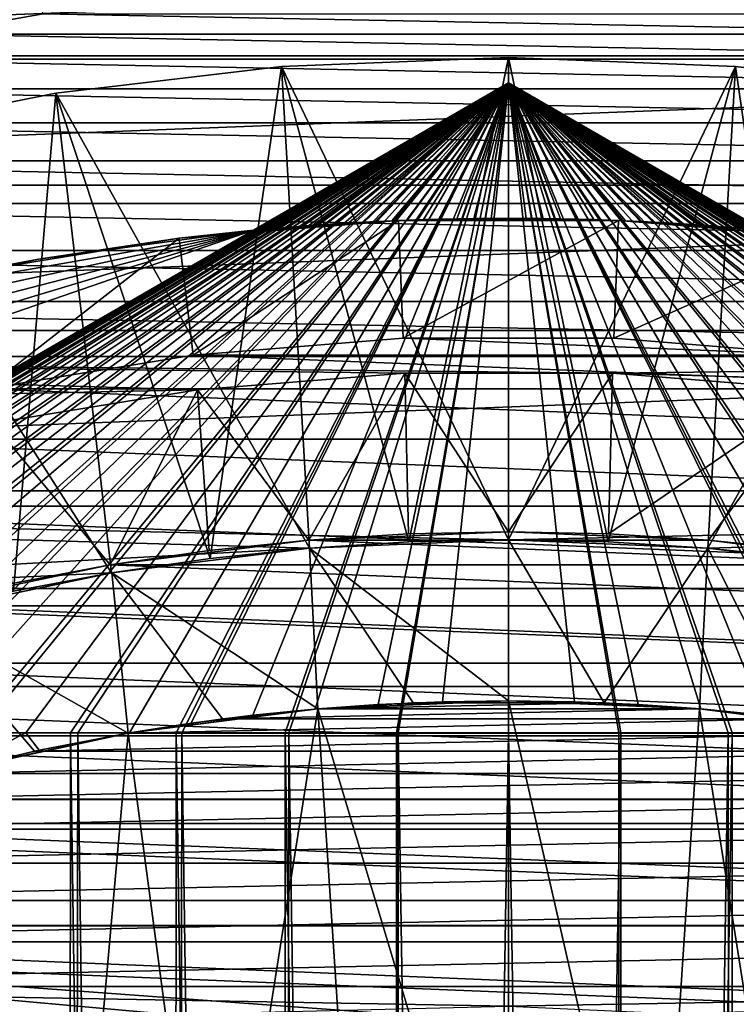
# Model space of a CAD drawing. Header units: metres. Extents: x -30 to 30, y -76 to 64.
# Tile 319 of 541: x -1.52 to 0.71, y 6.06 to 9.12. Entities that reach past the tile are written whole.
import ezdxf

# ---------------------------------------------------------------- set-up
doc = ezdxf.new("R2010")
doc.units = ezdxf.units.M
doc.layers.add('solid_508511', color=7, linetype='CONTINUOUS')

msp = doc.modelspace()

# ---------------------------------------------------------------- linework, layer by layer
at = {"layer": 'solid_508511'}
for points in [[(-1.951353, 10.062541, -37), (-1.447039, 9.136116, -38), (-1.804432, 9.072293, -38)], [(-4.896703, 9.004712, 20), (4.896703, 9.004712, 20), (4.192902, 9.353186, 20)], [(-4.896703, 9.004712, 20), (4.192902, 9.353186, 20), (-4.192902, 9.353186, 20)], [(-1.804432, 9.072293, -38), (-1.447039, 9.136116, -38), (1.804432, 9.072293, -38)], [(-1.447039, 9.136116, -38), (1.447039, 9.136116, -38), (1.804432, 9.072293, -38)], [(-2.159408, 8.99441, -38), (-1.804432, 9.072293, -38), (2.159408, 8.99441, -38)], [(-1.804432, 9.072293, -38), (1.804432, 9.072293, -38), (2.159408, 8.99441, -38)], [(-5.571517, 8.603524, 20), (5.571517, 8.603524, 20), (4.896703, 9.004712, 20)], [(-5.571517, 8.603524, 20), (4.896703, 9.004712, 20), (-4.896703, 9.004712, 20)], [(-2.510915, 8.902683, -38), (-2.159408, 8.99441, -38), (2.510915, 8.902683, -38)], [(-2.159408, 8.99441, -38), (2.159408, 8.99441, -38), (2.510915, 8.902683, -38)], [(-0.706123, 8.972257, 30.133974), (-0.706123, 8.972257, 22.866026), (-1.407862, 8.889203, 22.866026)], [(-0.927562, 7.442421, 22), (-1.407862, 8.889203, 22.866026), (-0.706123, 8.972257, 22.866026)], [(-1.407862, 8.889203, 30.133974), (-0.706123, 8.972257, 30.133974), (-1.407862, 8.889203, 22.866026)], [(-0.619365, 7.474382, 31), (-0.706123, 8.972257, 30.133974), (-1.407862, 8.889203, 30.133974)], [(-0.619365, 7.474382, 22), (-0.927562, 7.442421, 22), (-0.706123, 8.972257, 22.866026)], [(0, 9, 30.133974), (0, 9, 22.866026), (-0.706123, 8.972257, 22.866026)], [(-0.310055, 7.493588, 22), (-0.706123, 8.972257, 22.866026), (0, 9, 22.866026)], [(-0.706123, 8.972257, 30.133974), (0, 9, 30.133974), (-0.706123, 8.972257, 22.866026)], [(0, 7.5, 31), (0, 9, 30.133974), (-0.706123, 8.972257, 30.133974)], [(-0.310055, 7.493588, 22), (-0.619365, 7.474382, 22), (-0.706123, 8.972257, 22.866026)], [(-0.310055, 7.493588, 31), (-0.706123, 8.972257, 30.133974), (-0.619365, 7.474382, 31)], [(0, 7.5, 31), (-0.706123, 8.972257, 30.133974), (-0.310055, 7.493588, 31)], [(0, 7.5, 22), (-0.310055, 7.493588, 22), (0, 9, 22.866026)], [(0.706123, 8.972257, 30.133974), (0.706123, 8.972257, 22.866026), (0, 9, 22.866026)], [(0, 7.5, 22), (0, 9, 22.866026), (0.706123, 8.972257, 22.866026)], [(0, 9, 30.133974), (0.706123, 8.972257, 30.133974), (0, 9, 22.866026)], [(0.310055, 7.493588, 31), (0.706123, 8.972257, 30.133974), (0, 9, 30.133974)], [(0.310055, 7.493588, 31), (0, 9, 30.133974), (0, 7.5, 31)], [(0.310055, 7.493588, 22), (0, 7.5, 22), (0.706123, 8.972257, 22.866026)], [(0.619365, 7.474382, 22), (0.310055, 7.493588, 22), (0.706123, 8.972257, 22.866026)], [(0.619365, 7.474382, 31), (0.706123, 8.972257, 30.133974), (0.310055, 7.493588, 31)], [(0.619365, 7.474382, 22), (0.706123, 8.972257, 22.866026), (1.407862, 8.889203, 22.866026)], [(0.927562, 7.442421, 31), (0.706123, 8.972257, 30.133974), (0.619365, 7.474382, 31)], [(1.407862, 8.889203, 30.133974), (1.407862, 8.889203, 22.866026), (0.706123, 8.972257, 22.866026)], [(0.706123, 8.972257, 30.133974), (1.407862, 8.889203, 30.133974), (0.706123, 8.972257, 22.866026)], [(0.927562, 7.442421, 31), (1.407862, 8.889203, 30.133974), (0.706123, 8.972257, 30.133974)], [(-3.498614, 6.9, -7.098502), (0, 8.920726, -7), (-3.490954, 6.9, -6.748526)], [(-3.471377, 6.9, -7.446702), (0, 8.920726, -7), (-3.498614, 6.9, -7.098502)], [(-3.490954, 6.9, -6.748526), (0, 8.920726, -7), (-3.448484, 6.9, -6.401702)], [(0, 8.920726, 7), (-0.792916, 8.462936, 7), (-3.483162, 6.9, 6.657102)], [(0, 8.920726, 7), (-3.483162, 6.9, 6.657102), (-3.432704, 6.9, 6.316959)], [(-3.409498, 6.9, -7.790774), (0, 8.920726, -7), (-3.471377, 6.9, -7.446702)], [(-3.448484, 6.9, -6.401702), (0, 8.920726, -7), (-3.371644, 6.9, -6.060842)], [(0, 8.920726, 7), (-3.432704, 6.9, 6.316959), (-3.349354, 6.9, 5.98421)], [(-3.313473, 6.9, -8.127339), (0, 8.920726, -7), (-3.409498, 6.9, -7.790774)], [(-3.371644, 6.9, -6.060842), (0, 8.920726, -7), (-3.260965, 6.9, -5.728739)], [(0, 8.920726, 7), (-3.349354, 6.9, 5.98421), (-3.233583, 6.9, 5.660619)], [(-3.184681, 6.9, -8.451828), (0, 8.920726, -7), (-3.313473, 6.9, -8.127339)], [(-3.260965, 6.9, -5.728739), (0, 8.920726, -7), (-3.118029, 6.9, -5.410063)], [(0, 8.920726, 7), (-3.233583, 6.9, 5.660619), (-3.086663, 6.9, 5.349997)], [(-3.023846, 6.9, -8.762486), (0, 8.920726, -7), (-3.184681, 6.9, -8.451828)], [(-3.118029, 6.9, -5.410063), (0, 8.920726, -7), (-2.943864, 6.9, -5.106944)], [(0, 8.920726, 7), (-3.086663, 6.9, 5.349997), (-2.910269, 6.9, 5.055692)], [(-2.832775, 6.9, -9.055574), (0, 8.920726, -7), (-3.023846, 6.9, -8.762486)], [(-2.943864, 6.9, -5.106944), (0, 8.920726, -7), (-2.740079, 6.9, -4.822394)], [(0, 8.920726, 7), (-2.910269, 6.9, 5.055692), (-2.70545, 6.9, 4.779518)], [(-2.61394, 6.9, -9.327514), (0, 8.920726, -7), (-2.832775, 6.9, -9.055574)], [(-2.740079, 6.9, -4.822394), (0, 8.920726, -7), (-2.50951, 6.9, -4.560254)], [(0, 8.920726, 7), (-2.70545, 6.9, 4.779518), (-2.474874, 6.9, 4.525126)], [(-2.368405, 6.9, -9.576947), (0, 8.920726, -7), (-2.61394, 6.9, -9.327514)], [(-2.50951, 6.9, -4.560254), (0, 8.920726, -7), (-2.253428, 6.9, -4.321929)], [(0, 8.920726, 7), (-2.474874, 6.9, 4.525126), (-2.220482, 6.9, 4.29455)], [(-2.099453, 6.9, -9.80041), (0, 8.920726, -7), (-2.368405, 6.9, -9.576947)], [(-2.253428, 6.9, -4.321929), (0, 8.920726, -7), (-1.974796, 6.9, -4.110332)], [(0, 8.920726, 7), (-2.220482, 6.9, 4.29455), (-1.944308, 6.9, 4.089731)], [(-1.810001, 6.9, -9.995646), (0, 8.920726, -7), (-2.099453, 6.9, -9.80041)], [(-1.974796, 6.9, -4.110332), (0, 8.920726, -7), (-1.677147, 6.9, -3.928001)], [(0, 8.920726, 7), (-1.944308, 6.9, 4.089731), (-1.650003, 6.9, 3.913337)], [(-1.501667, 6.9, -10.161487), (0, 8.920726, -7), (-1.810001, 6.9, -9.995646)], [(-1.677147, 6.9, -3.928001), (0, 8.920726, -7), (-1.36194, 6.9, -3.775854)], [(0, 8.920726, 7), (-1.650003, 6.9, 3.913337), (-1.339381, 6.9, 3.766417)], [(-1.178983, 6.9, -10.295451), (0, 8.920726, -7), (-1.501667, 6.9, -10.161487)], [(-1.36194, 6.9, -3.775854), (0, 8.920726, -7), (-1.033431, 6.9, -3.656047)], [(0, 8.920726, 7), (-1.339381, 6.9, 3.766417), (-1.01579, 6.9, 3.650646)], [(-0.987042, 6.930061, -10.303629), (0, 8.920726, -7), (-1.178983, 6.9, -10.295451)], [(-1.033431, 6.9, -3.656047), (0, 8.920726, -7), (-0.69513, 6.9, -3.569724)], [(0, 8.920726, 7), (-1.01579, 6.9, 3.650646), (-0.683041, 6.9, 3.567296)], [(-0.987042, 6.930061, -10.303629), (-0.794946, 6.954715, -10.311143), (0, 8.920726, -7)], [(-0.794946, 6.954715, -10.311143), (-0.601514, 6.974108, -10.317552), (0, 8.920726, -7)], [(0, 8.920726, 7), (-0.791397, 8.463078, 7.044991), (-0.792916, 8.462936, 7)], [(0, 8.920726, 7), (-0.786803, 8.463507, 7.089911), (-0.791397, 8.463078, 7.044991)], [(0, 8.920726, 7), (-0.779134, 8.464216, 7.134737), (-0.786803, 8.463507, 7.089911)], [(0, 8.920726, 7), (-0.768424, 8.465195, 7.179036), (-0.779134, 8.464216, 7.134737)], [(0, 8.920726, 7), (-0.754657, 8.466434, 7.222788), (-0.768424, 8.465195, 7.179036)], [(0, 8.920726, 7), (-0.73782, 8.467917, 7.265955), (-0.754657, 8.466434, 7.222788)], [(0, 8.920726, 7), (-0.717934, 8.469626, 7.308283), (-0.73782, 8.467917, 7.265955)], [(0, 8.920726, 7), (-0.69502, 8.471538, 7.349654), (-0.717934, 8.469626, 7.308283)], [(-0.69513, 6.9, -3.569724), (0, 8.920726, -7), (-0.348953, 6.9, -3.517439)], [(0, 8.920726, 7), (-0.669134, 8.473621, 7.389836), (-0.69502, 8.471538, 7.349654)], [(0, 8.920726, 7), (-0.683041, 6.9, 3.567296), (-0.342898, 6.9, 3.516838)], [(0, 8.920726, 7), (-0.640278, 8.475851, 7.428691), (-0.669134, 8.473621, 7.389836)], [(0, 8.920726, 7), (-0.608473, 8.478193, 7.466122), (-0.640278, 8.475851, 7.428691)], [(0, 8.920726, 7), (-0.573911, 8.480603, 7.501748), (-0.608473, 8.478193, 7.466122)], [(-0.601514, 6.974108, -10.317552), (-0.405534, 6.988243, -10.322499), (0, 8.920726, -7)], [(0, 8.920726, 7), (-0.536648, 8.483043, 7.535447), (-0.573911, 8.480603, 7.501748)], [(0, 8.920726, 7), (-0.496727, 8.485474, 7.567095), (-0.536648, 8.483043, 7.535447)], [(0, 8.920726, 7), (-0.454455, 8.487843, 7.596347), (-0.496727, 8.485474, 7.567095)], [(0, 8.920726, 7), (-0.409935, 8.490109, 7.623094), (-0.454455, 8.487843, 7.596347)], [(0, 8.920726, 7), (-0.363313, 8.492232, 7.647164), (-0.409935, 8.490109, 7.623094)], [(-0.405534, 6.988243, -10.322499), (-0.205557, 6.996981, -10.325679), (0, 8.920726, -7)], [(0, 8.920726, 7), (-0.314918, 8.494164, 7.668346), (-0.363313, 8.492232, 7.647164)], [(-0.348953, 6.9, -3.517439), (0, 8.920726, -7), (0, 6.9, -3.5)], [(0, 8.920726, 7), (-0.342898, 6.9, 3.516838), (0, 6.9, 3.5)], [(0, 8.920726, 7), (-0.264911, 8.495871, 7.686534), (-0.314918, 8.494164, 7.668346)], [(0, 8.920726, 7), (-0.213564, 8.497316, 7.701577), (-0.264911, 8.495871, 7.686534)], [(0, 8.920726, 7), (-0.161132, 8.498472, 7.713392), (-0.213564, 8.497316, 7.701577)], [(-0.205557, 6.996981, -10.325679), (0, 7, -10.326795), (0, 8.920726, -7)], [(0, 8.920726, 7), (-0.10786, 8.499315, 7.72189), (-0.161132, 8.498472, 7.713392)], [(0, 8.920726, 7), (-0.054141, 8.499827, 7.727), (-0.10786, 8.499315, 7.72189)], [(0, 8.920726, 7), (0, 8.5, 7.728719), (-0.054141, 8.499827, 7.727)], [(0, 8.920726, 7), (0.792916, 8.462936, 7), (0.791396, 8.463078, 7.044988)], [(0, 8.920726, 7), (0.791396, 8.463078, 7.044988), (0.78681, 8.463506, 7.089866)], [(0, 8.920726, 7), (0.78681, 8.463506, 7.089866), (0.77916, 8.464213, 7.134614)], [(0, 8.920726, 7), (0.77916, 8.464213, 7.134614), (0.768473, 8.465191, 7.178861)], [(0, 8.920726, 7), (0.768473, 8.465191, 7.178861), (0.754728, 8.466427, 7.222584)], [(0, 8.920726, 7), (0.754728, 8.466427, 7.222584), (0.737901, 8.46791, 7.265764)], [(0, 8.920726, 7), (0.737901, 8.46791, 7.265764), (0.718052, 8.469616, 7.308057)], [(0, 8.920726, 7), (0.718052, 8.469616, 7.308057), (0.695184, 8.471524, 7.349379)], [(0, 8.920726, 7), (0.695184, 8.471524, 7.349379), (0.669271, 8.473611, 7.389631)], [(0, 8.920726, 7), (0.669271, 8.473611, 7.389631), (0.640419, 8.47584, 7.428519)], [(0, 8.920726, 7), (0.640419, 8.47584, 7.428519), (0.60867, 8.478179, 7.465907)], [(0, 8.920726, 7), (0.60867, 8.478179, 7.465907), (0.574082, 8.480592, 7.501577)], [(0, 8.920726, 7), (0.574082, 8.480592, 7.501577), (0.536789, 8.483033, 7.535328)], [(0, 8.920726, 7), (0.536789, 8.483033, 7.535328), (0.496913, 8.485463, 7.56696)], [(0, 8.920726, 7), (0.496913, 8.485463, 7.56696), (0.454628, 8.487833, 7.596232)], [(0, 8.920726, 7), (0.454628, 8.487833, 7.596232), (0.410058, 8.490103, 7.623025)], [(0, 8.920726, 7), (0.410058, 8.490103, 7.623025), (0.363447, 8.492227, 7.647101)], [(0, 8.920726, 7), (0.363447, 8.492227, 7.647101), (0.315052, 8.49416, 7.668292)], [(0, 8.920726, 7), (0.315052, 8.49416, 7.668292), (0.265013, 8.495868, 7.686501)], [(0, 8.920726, 7), (0.265013, 8.495868, 7.686501), (0.213645, 8.497314, 7.701556)], [(0, 8.920726, 7), (0.213645, 8.497314, 7.701556), (0.161194, 8.498471, 7.71338)], [(0, 8.920726, 7), (0.161194, 8.498471, 7.71338), (0.107906, 8.499315, 7.721884)], [(0, 8.920726, 7), (0.107906, 8.499315, 7.721884), (0.054166, 8.499827, 7.726998)], [(0, 8.920726, 7), (0.054166, 8.499827, 7.726998), (0, 8.5, 7.728719)], [(0.342898, 6.9, 3.516838), (0, 8.920726, 7), (0, 6.9, 3.5)], [(0.683041, 6.9, 3.567296), (0, 8.920726, 7), (0.342898, 6.9, 3.516838)], [(1.01579, 6.9, 3.650646), (0, 8.920726, 7), (0.683041, 6.9, 3.567296)], [(1.339381, 6.9, 3.766417), (0, 8.920726, 7), (1.01579, 6.9, 3.650646)], [(1.650003, 6.9, 3.913337), (0, 8.920726, 7), (1.339381, 6.9, 3.766417)], [(1.944308, 6.9, 4.089731), (0, 8.920726, 7), (1.650003, 6.9, 3.913337)], [(2.220482, 6.9, 4.29455), (0, 8.920726, 7), (1.944308, 6.9, 4.089731)], [(2.474874, 6.9, 4.525126), (0, 8.920726, 7), (2.220482, 6.9, 4.29455)], [(2.70545, 6.9, 4.779518), (0, 8.920726, 7), (2.474874, 6.9, 4.525126)], [(2.910269, 6.9, 5.055692), (0, 8.920726, 7), (2.70545, 6.9, 4.779518)], [(3.086663, 6.9, 5.349997), (0, 8.920726, 7), (2.910269, 6.9, 5.055692)], [(3.233583, 6.9, 5.660619), (0, 8.920726, 7), (3.086663, 6.9, 5.349997)], [(3.349354, 6.9, 5.98421), (0, 8.920726, 7), (3.233583, 6.9, 5.660619)], [(3.432704, 6.9, 6.316959), (0, 8.920726, 7), (3.349354, 6.9, 5.98421)], [(3.483162, 6.9, 6.657102), (0, 8.920726, 7), (3.432704, 6.9, 6.316959)], [(0, 8.920726, -7), (1.178983, 6.9, -10.295451), (1.501667, 6.9, -10.161487)], [(0, 8.920726, -7), (0.98609, 6.930197, -10.303668), (1.178983, 6.9, -10.295451)], [(0, 8.920726, -7), (1.501667, 6.9, -10.161487), (1.810001, 6.9, -9.995646)], [(0, 8.920726, -7), (1.810001, 6.9, -9.995646), (2.099453, 6.9, -9.80041)], [(0, 8.920726, -7), (2.099453, 6.9, -9.80041), (2.368405, 6.9, -9.576947)], [(0, 8.920726, -7), (2.368405, 6.9, -9.576947), (2.61394, 6.9, -9.327514)], [(0, 8.920726, -7), (2.61394, 6.9, -9.327514), (2.832775, 6.9, -9.055574)], [(0, 8.920726, -7), (2.832775, 6.9, -9.055574), (3.023846, 6.9, -8.762486)], [(0, 8.920726, -7), (3.023846, 6.9, -8.762486), (3.184681, 6.9, -8.451828)], [(0, 8.920726, -7), (3.184681, 6.9, -8.451828), (3.313473, 6.9, -8.127339)], [(0, 8.920726, -7), (3.313473, 6.9, -8.127339), (3.409498, 6.9, -7.790774)], [(0, 8.920726, -7), (3.409498, 6.9, -7.790774), (3.471377, 6.9, -7.446702)], [(0, 8.920726, -7), (3.471377, 6.9, -7.446702), (3.498614, 6.9, -7.098502)], [(0, 8.920726, -7), (3.498614, 6.9, -7.098502), (3.490954, 6.9, -6.748526)], [(0, 8.920726, -7), (3.490954, 6.9, -6.748526), (3.448484, 6.9, -6.401702)], [(0, 8.920726, -7), (3.448484, 6.9, -6.401702), (3.371644, 6.9, -6.060842)], [(0, 8.920726, -7), (3.371644, 6.9, -6.060842), (3.260965, 6.9, -5.728739)], [(0, 8.920726, -7), (3.260965, 6.9, -5.728739), (3.118029, 6.9, -5.410063)], [(0, 8.920726, -7), (3.118029, 6.9, -5.410063), (2.943864, 6.9, -5.106944)], [(0, 8.920726, -7), (2.943864, 6.9, -5.106944), (2.740079, 6.9, -4.822394)], [(0, 8.920726, -7), (2.740079, 6.9, -4.822394), (2.50951, 6.9, -4.560254)], [(0, 8.920726, -7), (2.50951, 6.9, -4.560254), (2.253428, 6.9, -4.321929)], [(0, 8.920726, -7), (2.253428, 6.9, -4.321929), (1.974796, 6.9, -4.110332)], [(0, 8.920726, -7), (1.974796, 6.9, -4.110332), (1.677147, 6.9, -3.928001)], [(0, 8.920726, -7), (1.677147, 6.9, -3.928001), (1.36194, 6.9, -3.775854)], [(0, 8.920726, -7), (1.36194, 6.9, -3.775854), (1.033431, 6.9, -3.656047)], [(0, 8.920726, -7), (1.033431, 6.9, -3.656047), (0.69513, 6.9, -3.569724)], [(0, 8.920726, -7), (0.69513, 6.9, -3.569724), (0.348953, 6.9, -3.517439)], [(0, 8.920726, -7), (0.348953, 6.9, -3.517439), (0, 6.9, -3.5)], [(0, 8.920726, -7), (0.792246, 6.955023, -10.311241), (0.98609, 6.930197, -10.303668)], [(0, 8.920726, -7), (0.597924, 6.974417, -10.317657), (0.792246, 6.955023, -10.311241)], [(0, 8.920726, -7), (0.402866, 6.988398, -10.322555), (0.597924, 6.974417, -10.317657)], [(0, 8.920726, -7), (0.2046, 6.997009, -10.325689), (0.402866, 6.988398, -10.322555)], [(0, 8.920726, -7), (0, 7, -10.326795), (0.2046, 6.997009, -10.325689)], [(0.792916, 8.462936, 7), (0, 8.920726, 7), (3.483162, 6.9, 6.657102)], [(-2.858431, 8.797266, -38), (-2.510915, 8.902683, -38), (2.858431, 8.797266, -38)], [(-2.510915, 8.902683, -38), (2.510915, 8.902683, -38), (2.858431, 8.797266, -38)], [(-1.407862, 8.889203, 30.133974), (-1.407862, 8.889203, 22.866026), (-2.100993, 8.751333, 22.866026)], [(-1.53921, 7.340356, 22), (-2.100993, 8.751333, 22.866026), (-1.407862, 8.889203, 22.866026)], [(-2.100993, 8.751333, 30.133974), (-1.407862, 8.889203, 30.133974), (-2.100993, 8.751333, 22.866026)], [(-1.234472, 7.397707, 31), (-1.407862, 8.889203, 30.133974), (-2.100993, 8.751333, 30.133974)], [(-1.234472, 7.397707, 22), (-1.53921, 7.340356, 22), (-1.407862, 8.889203, 22.866026)], [(-0.927562, 7.442421, 22), (-1.234472, 7.397707, 22), (-1.407862, 8.889203, 22.866026)], [(-0.927562, 7.442421, 31), (-1.407862, 8.889203, 30.133974), (-1.234472, 7.397707, 31)], [(-0.619365, 7.474382, 31), (-1.407862, 8.889203, 30.133974), (-0.927562, 7.442421, 31)], [(0.927562, 7.442421, 22), (0.619365, 7.474382, 22), (1.407862, 8.889203, 22.866026)], [(-3.201478, 8.678309, -38), (-2.858431, 8.797266, -38), (3.201478, 8.678309, -38)], [(-2.858431, 8.797266, -38), (2.858431, 8.797266, -38), (3.201478, 8.678309, -38)], [(-1.234472, 7.397707, 31), (-2.100993, 8.751333, 30.133974), (-1.53921, 7.340356, 31)], [(-3.539843, 8.545872, -38), (-3.201478, 8.678309, -38), (3.539843, 8.545872, -38)], [(-3.201478, 8.678309, -38), (3.201478, 8.678309, -38), (3.539843, 8.545872, -38)], [(-6.213907, 8.151678, 20), (6.213907, 8.151678, 20), (5.571517, 8.603524, 20)], [(-6.213907, 8.151678, 20), (5.571517, 8.603524, 20), (-5.571517, 8.603524, 20)], [(-3.87267, 8.400293, -38), (-3.539843, 8.545872, -38), (3.87267, 8.400293, -38)], [(-3.539843, 8.545872, -38), (3.539843, 8.545872, -38), (3.87267, 8.400293, -38)], [(-0.363313, 8.492232, 7.647164), (-0.34226, 8.493107, 10.211325), (-1.024562, 8.438025, 10.211325)], [(-0.980545, 8.074654, 10), (-1.024562, 8.438025, 10.211325), (-0.34226, 8.493107, 10.211325)], [(-0.409935, 8.490109, 7.623094), (-0.363313, 8.492232, 7.647164), (-1.024562, 8.438025, 10.211325)], [(-0.454455, 8.487843, 7.596347), (-0.409935, 8.490109, 7.623094), (-1.024562, 8.438025, 10.211325)], [(-0.496727, 8.485474, 7.567095), (-0.454455, 8.487843, 7.596347), (-1.024562, 8.438025, 10.211325)], [(-0.536648, 8.483043, 7.535447), (-0.496727, 8.485474, 7.567095), (-1.024562, 8.438025, 10.211325)], [(-0.573911, 8.480603, 7.501748), (-0.536648, 8.483043, 7.535447), (-1.024562, 8.438025, 10.211325)], [(-0.608473, 8.478193, 7.466122), (-0.573911, 8.480603, 7.501748), (-1.024562, 8.438025, 10.211325)], [(-0.980545, 8.074654, 10), (-0.34226, 8.493107, 10.211325), (-0.32738, 8.12738, 10)], [(-0.363313, 8.492232, 7.647164), (-0.314918, 8.494164, 7.668346), (-0.34226, 8.493107, 10.211325)], [(0, 8.5, 7.728719), (0.054166, 8.499827, 7.726998), (-0.34226, 8.493107, 10.211325)], [(-0.054141, 8.499827, 7.727), (0, 8.5, 7.728719), (-0.34226, 8.493107, 10.211325)], [(0.054166, 8.499827, 7.726998), (0.107906, 8.499315, 7.721884), (-0.34226, 8.493107, 10.211325)], [(-0.10786, 8.499315, 7.72189), (-0.054141, 8.499827, 7.727), (-0.34226, 8.493107, 10.211325)], [(0.107906, 8.499315, 7.721884), (0.161194, 8.498471, 7.71338), (-0.34226, 8.493107, 10.211325)], [(-0.161132, 8.498472, 7.713392), (-0.10786, 8.499315, 7.72189), (-0.34226, 8.493107, 10.211325)], [(-0.213564, 8.497316, 7.701577), (-0.161132, 8.498472, 7.713392), (-0.34226, 8.493107, 10.211325)], [(0.161194, 8.498471, 7.71338), (0.213645, 8.497314, 7.701556), (-0.34226, 8.493107, 10.211325)], [(-0.264911, 8.495871, 7.686534), (-0.213564, 8.497316, 7.701577), (-0.34226, 8.493107, 10.211325)], [(0.213645, 8.497314, 7.701556), (0.265013, 8.495868, 7.686501), (-0.34226, 8.493107, 10.211325)], [(-0.314918, 8.494164, 7.668346), (-0.264911, 8.495871, 7.686534), (-0.34226, 8.493107, 10.211325)], [(0.265013, 8.495868, 7.686501), (0.315052, 8.49416, 7.668292), (-0.34226, 8.493107, 10.211325)], [(0.315052, 8.49416, 7.668292), (0.34226, 8.493107, 10.211325), (-0.34226, 8.493107, 10.211325)], [(-0.32738, 8.12738, 10), (-0.34226, 8.493107, 10.211325), (0.34226, 8.493107, 10.211325)], [(-0.32738, 8.12738, 10), (0.34226, 8.493107, 10.211325), (0.32738, 8.12738, 10)], [(0.315052, 8.49416, 7.668292), (0.363447, 8.492227, 7.647101), (0.34226, 8.493107, 10.211325)], [(0.32738, 8.12738, 10), (0.34226, 8.493107, 10.211325), (1.024562, 8.438025, 10.211325)], [(0.78681, 8.463506, 7.089866), (1.024562, 8.438025, 10.211325), (0.34226, 8.493107, 10.211325)], [(0.77916, 8.464213, 7.134614), (0.78681, 8.463506, 7.089866), (0.34226, 8.493107, 10.211325)], [(0.768473, 8.465191, 7.178861), (0.77916, 8.464213, 7.134614), (0.34226, 8.493107, 10.211325)], [(0.754728, 8.466427, 7.222584), (0.768473, 8.465191, 7.178861), (0.34226, 8.493107, 10.211325)], [(0.737901, 8.46791, 7.265764), (0.754728, 8.466427, 7.222584), (0.34226, 8.493107, 10.211325)], [(0.718052, 8.469616, 7.308057), (0.737901, 8.46791, 7.265764), (0.34226, 8.493107, 10.211325)], [(0.695184, 8.471524, 7.349379), (0.718052, 8.469616, 7.308057), (0.34226, 8.493107, 10.211325)], [(0.669271, 8.473611, 7.389631), (0.695184, 8.471524, 7.349379), (0.34226, 8.493107, 10.211325)], [(0.640419, 8.47584, 7.428519), (0.669271, 8.473611, 7.389631), (0.34226, 8.493107, 10.211325)], [(0.60867, 8.478179, 7.465907), (0.640419, 8.47584, 7.428519), (0.34226, 8.493107, 10.211325)], [(0.574082, 8.480592, 7.501577), (0.60867, 8.478179, 7.465907), (0.34226, 8.493107, 10.211325)], [(0.536789, 8.483033, 7.535328), (0.574082, 8.480592, 7.501577), (0.34226, 8.493107, 10.211325)], [(0.496913, 8.485463, 7.56696), (0.536789, 8.483033, 7.535328), (0.34226, 8.493107, 10.211325)], [(0.454628, 8.487833, 7.596232), (0.496913, 8.485463, 7.56696), (0.34226, 8.493107, 10.211325)], [(0.410058, 8.490103, 7.623025), (0.454628, 8.487833, 7.596232), (0.34226, 8.493107, 10.211325)], [(0.363447, 8.492227, 7.647101), (0.410058, 8.490103, 7.623025), (0.34226, 8.493107, 10.211325)], [(-0.792916, 8.462936, 7), (-4.589929, 7.154198, 7), (-3.5, 6.9, 7)], [(-0.792916, 8.462936, 7), (-4.007805, 7.495828, 7), (-4.589929, 7.154198, 7)], [(-0.792916, 8.462936, 7), (-3.399386, 7.79064, 7), (-4.007805, 7.495828, 7)], [(-3.483162, 6.9, 6.657102), (-0.792916, 8.462936, 7), (-3.5, 6.9, 7)], [(-0.792916, 8.462936, 7), (-2.76974, 8.036077, 7), (-3.399386, 7.79064, 7)], [(-0.792916, 8.462936, 7), (-2.12332, 8.230516, 7), (-2.76974, 8.036077, 7)], [(-0.792916, 8.462936, 7), (-1.462308, 8.373263, 7), (-2.12332, 8.230516, 7)], [(-1.024562, 8.438025, 10.211325), (-1.462308, 8.373263, 7), (-0.792916, 8.462936, 7)], [(-0.640278, 8.475851, 7.428691), (-0.608473, 8.478193, 7.466122), (-1.024562, 8.438025, 10.211325)], [(-0.669134, 8.473621, 7.389836), (-0.640278, 8.475851, 7.428691), (-1.024562, 8.438025, 10.211325)], [(-0.69502, 8.471538, 7.349654), (-0.669134, 8.473621, 7.389836), (-1.024562, 8.438025, 10.211325)], [(-0.717934, 8.469626, 7.308283), (-0.69502, 8.471538, 7.349654), (-1.024562, 8.438025, 10.211325)], [(-0.73782, 8.467917, 7.265955), (-0.717934, 8.469626, 7.308283), (-1.024562, 8.438025, 10.211325)], [(-0.754657, 8.466434, 7.222788), (-0.73782, 8.467917, 7.265955), (-1.024562, 8.438025, 10.211325)], [(-0.768424, 8.465195, 7.179036), (-0.754657, 8.466434, 7.222788), (-1.024562, 8.438025, 10.211325)], [(-0.779134, 8.464216, 7.134737), (-0.768424, 8.465195, 7.179036), (-1.024562, 8.438025, 10.211325)], [(-0.786803, 8.463507, 7.089911), (-0.779134, 8.464216, 7.134737), (-1.024562, 8.438025, 10.211325)], [(-0.791397, 8.463078, 7.044991), (-0.786803, 8.463507, 7.089911), (-1.024562, 8.438025, 10.211325)], [(-0.791397, 8.463078, 7.044991), (-1.024562, 8.438025, 10.211325), (-0.792916, 8.462936, 7)], [(-1.024562, 8.438025, 10.211325), (-1.700218, 8.32822, 10.211325), (-1.462308, 8.373263, 7)], [(-1.626882, 7.969617, 10), (-1.700218, 8.32822, 10.211325), (-1.024562, 8.438025, 10.211325)], [(-1.626882, 7.969617, 10), (-1.024562, 8.438025, 10.211325), (-0.980545, 8.074654, 10)], [(0.32738, 8.12738, 10), (1.024562, 8.438025, 10.211325), (0.980545, 8.074654, 10)], [(-4.199419, 8.241807, -38), (-3.87267, 8.400293, -38), (4.199419, 8.241807, -38)], [(-3.87267, 8.400293, -38), (3.87267, 8.400293, -38), (4.199419, 8.241807, -38)], [(-1.700218, 8.32822, 10.211325), (-2.12332, 8.230516, 7), (-1.462308, 8.373263, 7)], [(-4.519679, 8.070627, -38), (-4.199419, 8.241807, -38), (4.519679, 8.070627, -38)], [(-4.199419, 8.241807, -38), (4.199419, 8.241807, -38), (4.519679, 8.070627, -38)], [(-6.81952, 7.652225, 20), (6.81952, 7.652225, 20), (6.213907, 8.151678, 20)], [(-6.81952, 7.652225, 20), (6.213907, 8.151678, 20), (-6.213907, 8.151678, 20)], [(-0.980545, 8.074654, 10), (-0.32738, 8.12738, 10), (0.980545, 8.074654, 10)], [(-0.32738, 8.12738, 10), (0.32738, 8.12738, 10), (0.980545, 8.074654, 10)], [(-0.967269, 7.966496, -38), (-4.833104, 7.886919, -38), (-4.519679, 8.070627, -38)], [(0.323189, 8.018496, -38), (-4.519679, 8.070627, -38), (4.519679, 8.070627, -38)], [(-0.323191, 8.018496, -38), (-0.967269, 7.966496, -38), (-4.519679, 8.070627, -38)], [(0.323189, 8.018496, -38), (-0.323191, 8.018496, -38), (-4.519679, 8.070627, -38)], [(-1.626882, 7.969617, 10), (-0.980545, 8.074654, 10), (1.626882, 7.969617, 10)], [(-0.980545, 8.074654, 10), (0.980545, 8.074654, 10), (1.626882, 7.969617, 10)], [(0.323189, 8.018496, -38), (4.519679, 8.070627, -38), (4.833104, 7.886919, -38)], [(-0.62142, 7.499298, -37.499996), (-0.967269, 7.966496, -38), (-0.323191, 8.018496, -38)], [(-0.62142, 7.499298, -37.499996), (-0.323191, 8.018496, -38), (-0.311049, 7.518569, -37.499996)], [(-0.000001, 7.525, -37.499996), (-0.323191, 8.018496, -38), (0.323189, 8.018496, -38)], [(-0.311049, 7.518569, -37.499996), (-0.323191, 8.018496, -38), (-0.000001, 7.525, -37.499996)], [(-0.000001, 7.525, -37.499996), (0.323189, 8.018496, -38), (0.311047, 7.518569, -37.499996)], [(0.311047, 7.518569, -37.499996), (0.323189, 8.018496, -38), (0.967267, 7.966497, -38)], [(0.967267, 7.966497, -38), (0.323189, 8.018496, -38), (4.833104, 7.886919, -38)], [(-0.967269, 7.966496, -38), (-1.605309, 7.862805, -38), (-4.833104, 7.886919, -38)], [(-2.26307, 7.812813, 10), (-1.626882, 7.969617, 10), (2.26307, 7.812813, 10)], [(-1.626882, 7.969617, 10), (1.626882, 7.969617, 10), (2.26307, 7.812813, 10)], [(-1.238641, 7.422358, -37.499996), (-1.605309, 7.862805, -38), (-0.967269, 7.966496, -38)], [(-1.238641, 7.422358, -37.499996), (-0.967269, 7.966496, -38), (-0.930704, 7.467223, -37.499996)], [(-0.930704, 7.467223, -37.499996), (-0.967269, 7.966496, -38), (-0.62142, 7.499298, -37.499996)], [(0.311047, 7.518569, -37.499996), (0.967267, 7.966497, -38), (0.621418, 7.499298, -37.499996)], [(0.621418, 7.499298, -37.499996), (0.967267, 7.966497, -38), (0.930703, 7.467223, -37.499996)], [(-1.544266, 7.36484, -37.499996), (-1.605309, 7.862805, -38), (-1.238641, 7.422358, -37.499996)], [(-2.884288, 7.605421, 10), (-2.26307, 7.812813, 10), (2.884288, 7.605421, 10)], [(-2.26307, 7.812813, 10), (2.26307, 7.812813, 10), (2.884288, 7.605421, 10)], [(-0.619356, 7.474385, 20), (-6.81952, 7.652225, 20), (-7.385424, 7.107601, 20)], [(0, 7.5, 20), (6.81952, 7.652225, 20), (-6.81952, 7.652225, 20)], [(-0.619356, 7.474385, 20), (0, 7.5, 20), (-6.81952, 7.652225, 20)], [(0, 7.5, 20), (0.619356, 7.474385, 20), (6.81952, 7.652225, 20)], [(0.619356, 7.474385, 20), (1.234494, 7.397702, 20), (6.81952, 7.652225, 20)], [(-3.487033, 7.348617, 10), (-2.884288, 7.605421, 10), (3.487033, 7.348617, 10)], [(-2.884288, 7.605421, 10), (2.884288, 7.605421, 10), (3.487033, 7.348617, 10)], [(-0.62142, 7.499298, -37.499996), (-0.311049, 7.518569, -37.499996), (-0.621408, 7.4993, -21.5)], [(-0.621408, 7.4993, -21.5), (0, 7.525, -21.5), (0.621408, 7.4993, -21.5)], [(-0.000001, 7.525, -37.499996), (0, 7.525, -21.5), (-0.621408, 7.4993, -21.5)], [(-0.311049, 7.518569, -37.499996), (-0.000001, 7.525, -37.499996), (-0.621408, 7.4993, -21.5)], [(-0.000001, 7.525, -37.499996), (0.311047, 7.518569, -37.499996), (0, 7.525, -21.5)], [(0.621418, 7.499298, -37.499996), (0.621408, 7.4993, -21.5), (0, 7.525, -21.5)], [(0.311047, 7.518569, -37.499996), (0.621418, 7.499298, -37.499996), (0, 7.525, -21.5)], [(-1.234494, 7.397702, 20), (-0.619356, 7.474385, 20), (-7.385424, 7.107601, 20)], [(-1.238659, 7.422352, -21.5), (-0.621408, 7.4993, -21.5), (1.238659, 7.422352, -21.5)], [(-0.62142, 7.499298, -37.499996), (-0.621408, 7.4993, -21.5), (-1.238659, 7.422352, -21.5)], [(-0.930704, 7.467223, -37.499996), (-0.62142, 7.499298, -37.499996), (-1.238659, 7.422352, -21.5)], [(-0.619365, 7.474382, 22), (-0.619356, 7.474385, 20), (-1.234494, 7.397702, 20)], [(-0.619365, 7.474382, 22), (-1.234494, 7.397702, 20), (-0.927562, 7.442421, 22)], [(-1.234396, 7.39772, 41.500004), (-0.593688, 6.974781, 42), (-0.619355, 7.474383, 41.500004)], [(-1.234396, 7.39772, 41.500004), (-0.619355, 7.474383, 41.500004), (-0.927562, 7.442421, 31)], [(-0.619355, 7.474383, 41.500004), (-0.619365, 7.474382, 31), (-0.927562, 7.442421, 31)], [(-0.621408, 7.4993, -21.5), (0.621408, 7.4993, -21.5), (1.238659, 7.422352, -21.5)], [(0, 7.5, 41.500004), (-0.310055, 7.493588, 31), (-0.619365, 7.474382, 31)], [(-0.619355, 7.474383, 41.500004), (0, 7.5, 41.500004), (-0.619365, 7.474382, 31)], [(-0.310055, 7.493588, 22), (-0.619356, 7.474385, 20), (-0.619365, 7.474382, 22)], [(0, 7.5, 22), (0, 7.5, 20), (-0.619356, 7.474385, 20)], [(0, 7.5, 22), (-0.619356, 7.474385, 20), (-0.310055, 7.493588, 22)], [(-0.619355, 7.474383, 41.500004), (0, 7.000004, 42), (0, 7.5, 41.500004)], [(-0.619355, 7.474383, 41.500004), (-0.593688, 6.974781, 42), (-0.296968, 6.993698, 42)], [(-0.619355, 7.474383, 41.500004), (-0.296968, 6.993698, 42), (0, 7.000004, 42)], [(0, 7.5, 41.500004), (0, 7.5, 31), (-0.310055, 7.493588, 31)], [(0, 7.5, 41.500004), (0, 7.000004, 42), (0.296967, 6.993698, 42)], [(0, 7.5, 41.500004), (0.296967, 6.993698, 42), (0.619355, 7.474383, 41.500004)], [(0.619365, 7.474382, 22), (0.619356, 7.474385, 20), (0, 7.5, 20)], [(0.310055, 7.493588, 22), (0, 7.5, 20), (0, 7.5, 22)], [(0.619365, 7.474382, 22), (0, 7.5, 20), (0.310055, 7.493588, 22)], [(0.619355, 7.474383, 41.500004), (0.310055, 7.493588, 31), (0, 7.5, 31)], [(0, 7.5, 41.500004), (0.619355, 7.474383, 41.500004), (0, 7.5, 31)], [(0.619355, 7.474383, 41.500004), (0.296967, 6.993698, 42), (0.593687, 6.974781, 42)], [(0.619355, 7.474383, 41.500004), (0.619365, 7.474382, 31), (0.310055, 7.493588, 31)], [(0.619355, 7.474383, 41.500004), (0.593687, 6.974781, 42), (0.889212, 6.943292, 42)], [(0.619355, 7.474383, 41.500004), (0.889212, 6.943292, 42), (1.234396, 7.39772, 41.500004)], [(0.619355, 7.474383, 41.500004), (1.234396, 7.39772, 41.500004), (0.619365, 7.474382, 31)], [(1.234472, 7.397707, 22), (1.234494, 7.397702, 20), (0.619356, 7.474385, 20)], [(0.927562, 7.442421, 22), (0.619356, 7.474385, 20), (0.619365, 7.474382, 22)], [(1.234472, 7.397707, 22), (0.619356, 7.474385, 20), (0.927562, 7.442421, 22)], [(1.234396, 7.39772, 41.500004), (0.927562, 7.442421, 31), (0.619365, 7.474382, 31)], [(1.23864, 7.422358, -37.499996), (1.238659, 7.422352, -21.5), (0.621408, 7.4993, -21.5)], [(0.930703, 7.467223, -37.499996), (1.23864, 7.422358, -37.499996), (0.621408, 7.4993, -21.5)], [(0.621418, 7.499298, -37.499996), (0.930703, 7.467223, -37.499996), (0.621408, 7.4993, -21.5)], [(-1.238641, 7.422358, -37.499996), (-0.930704, 7.467223, -37.499996), (-1.238659, 7.422352, -21.5)], [(-0.927562, 7.442421, 22), (-1.234494, 7.397702, 20), (-1.234472, 7.397707, 22)], [(-1.234396, 7.39772, 41.500004), (-0.927562, 7.442421, 31), (-1.234472, 7.397707, 31)], [(-1.238641, 7.422358, -37.499996), (-1.238659, 7.422352, -21.5), (-1.847201, 7.294755, -21.5)], [(-1.544266, 7.36484, -37.499996), (-1.238641, 7.422358, -37.499996), (-1.847201, 7.294755, -21.5)], [(-1.847201, 7.294755, -21.5), (-1.238659, 7.422352, -21.5), (1.847201, 7.294755, -21.5)], [(-1.238659, 7.422352, -21.5), (1.238659, 7.422352, -21.5), (1.847201, 7.294755, -21.5)], [(-1.841164, 7.270497, 20), (-1.234494, 7.397702, 20), (-7.385424, 7.107601, 20)], [(-1.234396, 7.39772, 41.500004), (-1.53921, 7.340356, 31), (-1.841186, 7.270491, 31)], [(-1.841176, 7.270493, 41.500004), (-1.234396, 7.39772, 41.500004), (-1.841186, 7.270491, 31)], [(-1.841176, 7.270493, 41.500004), (-1.182999, 6.899316, 42), (-1.234396, 7.39772, 41.500004)], [(-1.234472, 7.397707, 22), (-1.234494, 7.397702, 20), (-1.841164, 7.270497, 20)], [(-1.234472, 7.397707, 22), (-1.841164, 7.270497, 20), (-1.53921, 7.340356, 22)], [(-1.234396, 7.39772, 41.500004), (-1.234472, 7.397707, 31), (-1.53921, 7.340356, 31)], [(-1.234396, 7.39772, 41.500004), (-1.182999, 6.899316, 42), (-0.889212, 6.943292, 42)], [(-1.234396, 7.39772, 41.500004), (-0.889212, 6.943292, 42), (-0.593688, 6.974781, 42)], [(-4.066945, 7.04425, 10), (-3.487033, 7.348617, 10), (4.066945, 7.04425, 10)], [(-3.487033, 7.348617, 10), (3.487033, 7.348617, 10), (4.066945, 7.04425, 10)], [(-2.443455, 7.117239, -21.5), (-1.847201, 7.294755, -21.5), (2.443455, 7.117239, -21.5)], [(-1.847201, 7.294755, -21.5), (1.847201, 7.294755, -21.5), (2.443455, 7.117239, -21.5)], [(-1.841176, 7.270493, 41.500004), (-1.76395, 6.774103, 42), (-1.474665, 6.842907, 42)], [(-1.841176, 7.270493, 41.500004), (-1.474665, 6.842907, 42), (-1.182999, 6.899316, 42)], [(-3.022651, 6.89124, -21.5), (-2.443455, 7.117239, -21.5), (3.022651, 6.89124, -21.5)], [(-2.443455, 7.117239, -21.5), (2.443455, 7.117239, -21.5), (3.022651, 6.89124, -21.5)], [(-4.620709, 6.694072, 10), (-4.066945, 7.04425, 10), (4.620709, 6.694072, 10)], [(-4.066945, 7.04425, 10), (4.066945, 7.04425, 10), (4.620709, 6.694072, 10)], [(-0.593632, 6.974782, -13.5), (-0.405534, 6.988243, -10.322499), (-0.601514, 6.974108, -10.317552)], [(0.296967, 6.993698, 42), (-0.296968, 6.993698, 42), (-0.593688, 6.974781, 42)], [(0.593687, 6.974781, 42), (0.296967, 6.993698, 42), (-0.593688, 6.974781, 42)], [(0, 7, -13.5), (-0.405534, 6.988243, -10.322499), (-0.593632, 6.974782, -13.5)], [(0, 4.999994, -13.5), (0, 7, -13.5), (-0.593632, 6.974782, -13.5)], [(0, 7, -13.5), (-0.205557, 6.996981, -10.325679), (-0.405534, 6.988243, -10.322499)], [(0.296967, 6.993698, 42), (0, 7.000004, 42), (-0.296968, 6.993698, 42)], [(0, 7, -13.5), (0, 7, -10.326795), (-0.205557, 6.996981, -10.325679)], [(0.593632, 6.974782, -13.5), (0.2046, 6.997009, -10.325689), (0, 7, -10.326795)], [(0.593632, 6.974782, -13.5), (0, 7, -10.326795), (0, 7, -13.5)], [(0.461297, 4.978675, -13.5), (0.593632, 6.974782, -13.5), (0, 7, -13.5)], [(0, 4.999994, -13.5), (0.461297, 4.978675, -13.5), (0, 7, -13.5)], [(0.593632, 6.974782, -13.5), (0.402866, 6.988398, -10.322555), (0.2046, 6.997009, -10.325689)], [(0.593632, 6.974782, -13.5), (0.597924, 6.974417, -10.317657), (0.402866, 6.988398, -10.322555)], [(-0.593632, 6.974782, -13.5), (-1.178983, 6.9, -10.295451), (-1.183024, 6.899308, -13.5)], [(-0.918765, 4.914859, -13.5), (-0.593632, 6.974782, -13.5), (-1.183024, 6.899308, -13.5)], [(-0.593632, 6.974782, -13.5), (-0.987042, 6.930061, -10.303629), (-1.178983, 6.9, -10.295451)], [(-0.593632, 6.974782, -13.5), (-0.794946, 6.954715, -10.311143), (-0.987042, 6.930061, -10.303629)], [(-0.918765, 4.914859, -13.5), (-0.461297, 4.978675, -13.5), (-0.593632, 6.974782, -13.5)], [(0.593687, 6.974781, 42), (-0.593688, 6.974781, 42), (-0.889212, 6.943292, 42)], [(0.889212, 6.943292, 42), (0.593687, 6.974781, 42), (-0.889212, 6.943292, 42)], [(-0.593632, 6.974782, -13.5), (-0.601514, 6.974108, -10.317552), (-0.794946, 6.954715, -10.311143)], [(-0.461297, 4.978675, -13.5), (0, 4.999994, -13.5), (-0.593632, 6.974782, -13.5)], [(0.461297, 4.978675, -13.5), (0.918765, 4.914859, -13.5), (0.593632, 6.974782, -13.5)], [(1.183024, 6.899308, -13.5), (0.597924, 6.974417, -10.317657), (0.593632, 6.974782, -13.5)], [(0.918765, 4.914859, -13.5), (1.183024, 6.899308, -13.5), (0.593632, 6.974782, -13.5)], [(1.183024, 6.899308, -13.5), (0.792246, 6.955023, -10.311241), (0.597924, 6.974417, -10.317657)], [(0.889212, 6.943292, 42), (-0.889212, 6.943292, 42), (-1.182999, 6.899316, 42)], [(1.182999, 6.899316, 42), (0.889212, 6.943292, 42), (-1.182999, 6.899316, 42)], [(-3.581541, 6.618019, -21.5), (-3.022651, 6.89124, -21.5), (3.581541, 6.618019, -21.5)], [(-3.022651, 6.89124, -21.5), (3.022651, 6.89124, -21.5), (3.581541, 6.618019, -21.5)], [(-1.734854, 6.781613, -10.039776), (-1.501667, 6.9, -10.161487), (-1.810001, 6.9, -9.995646)], [(-1.183024, 6.899308, -13.5), (-1.734854, 6.781613, -10.039776), (-1.763823, 6.774135, -13.5)], [(-1.368264, 4.809144, -13.5), (-1.183024, 6.899308, -13.5), (-1.763823, 6.774135, -13.5)], [(-1.734854, 6.781613, -10.039776), (-1.459671, 6.84612, -10.181074), (-1.501667, 6.9, -10.161487)], [(-1.183024, 6.899308, -13.5), (-1.459671, 6.84612, -10.181074), (-1.734854, 6.781613, -10.039776)], [(-1.650003, 6.9, 3.913337), (-1.698632, -15.1, 3.939828), (-1.380287, -15.1, 3.783673)], [(-1.677147, 6.9, -3.928001), (-1.380287, -15.1, -3.783673), (-1.698632, -15.1, -3.939828)], [(-1.677147, 6.9, -3.928001), (-1.36194, 6.9, -3.775854), (-1.380287, -15.1, -3.783673)], [(-1.339381, 6.9, 3.766417), (-1.650003, 6.9, 3.913337), (-1.380287, -15.1, 3.783673)], [(-1.459671, 6.84612, -10.181074), (-1.178983, 6.9, -10.295451), (-1.501667, 6.9, -10.161487)], [(1.182999, 6.899316, 42), (-1.182999, 6.899316, 42), (-1.474665, 6.842907, 42)], [(1.474665, 6.842907, 42), (1.182999, 6.899316, 42), (-1.474665, 6.842907, 42)], [(-1.183024, 6.899308, -13.5), (-1.178983, 6.9, -10.295451), (-1.459671, 6.84612, -10.181074)], [(-1.339381, 6.9, 3.766417), (-1.380287, -15.1, 3.783673), (-1.047531, -15.1, 3.660439)], [(-1.36194, 6.9, -3.775854), (-1.047531, -15.1, -3.660439), (-1.380287, -15.1, -3.783673)], [(-1.368264, 4.809144, -13.5), (-0.918765, 4.914859, -13.5), (-1.183024, 6.899308, -13.5)], [(-1.36194, 6.9, -3.775854), (-1.033431, 6.9, -3.656047), (-1.047531, -15.1, -3.660439)], [(-1.01579, 6.9, 3.650646), (-1.339381, 6.9, 3.766417), (-1.047531, -15.1, 3.660439)], [(-1.01579, 6.9, 3.650646), (-1.047531, -15.1, 3.660439), (-0.704798, -15.1, 3.571703)], [(-1.033431, 6.9, -3.656047), (-0.704798, -15.1, -3.571703), (-1.047531, -15.1, -3.660439)], [(-1.033431, 6.9, -3.656047), (-0.69513, 6.9, -3.569724), (-0.704798, -15.1, -3.571703)], [(-0.683041, 6.9, 3.567296), (-1.01579, 6.9, 3.650646), (-0.704798, -15.1, 3.571703)], [(-0.683041, 6.9, 3.567296), (-0.704798, -15.1, 3.571703), (-0.353924, -15.1, 3.517948)], [(-0.69513, 6.9, -3.569724), (-0.353924, -15.1, -3.517948), (-0.704798, -15.1, -3.571703)], [(-0.69513, 6.9, -3.569724), (-0.348953, 6.9, -3.517439), (-0.353924, -15.1, -3.517948)], [(-0.342898, 6.9, 3.516838), (-0.683041, 6.9, 3.567296), (-0.353924, -15.1, 3.517948)], [(-0.342898, 6.9, 3.516838), (-0.353924, -15.1, 3.517948), (0, -15.1, 3.5)], [(0, 6.9, -3.5), (0, -15.1, -3.5), (-0.353924, -15.1, -3.517948)], [(-0.348953, 6.9, -3.517439), (0, 6.9, -3.5), (-0.353924, -15.1, -3.517948)], [(0, 6.9, 3.5), (-0.342898, 6.9, 3.516838), (0, -15.1, 3.5)], [(0, 6.9, 3.5), (0, -15.1, 3.5), (0.353924, -15.1, 3.517948)], [(0.342898, 6.9, 3.516838), (0, 6.9, 3.5), (0.353924, -15.1, 3.517948)], [(0.348953, 6.9, -3.517439), (0.353924, -15.1, -3.517948), (0, -15.1, -3.5)], [(0, 6.9, -3.5), (0.348953, 6.9, -3.517439), (0, -15.1, -3.5)], [(0.683041, 6.9, 3.567296), (0.342898, 6.9, 3.516838), (0.353924, -15.1, 3.517948)], [(0.348953, 6.9, -3.517439), (0.69513, 6.9, -3.569724), (0.353924, -15.1, -3.517948)], [(0.683041, 6.9, 3.567296), (0.353924, -15.1, 3.517948), (0.704798, -15.1, 3.571703)], [(0.69513, 6.9, -3.569724), (0.704798, -15.1, -3.571703), (0.353924, -15.1, -3.517948)], [(1.01579, 6.9, 3.650646), (0.683041, 6.9, 3.567296), (0.704798, -15.1, 3.571703)], [(0.69513, 6.9, -3.569724), (1.033431, 6.9, -3.656047), (0.704798, -15.1, -3.571703)], [(1.01579, 6.9, 3.650646), (0.704798, -15.1, 3.571703), (1.047531, -15.1, 3.660439)], [(1.033431, 6.9, -3.656047), (1.047531, -15.1, -3.660439), (0.704798, -15.1, -3.571703)], [(1.474665, 6.842907, 42), (-1.474665, 6.842907, 42), (-1.76395, 6.774103, 42)], [(1.76395, 6.774103, 42), (1.474665, 6.842907, 42), (-1.76395, 6.774103, 42)], [(1.76395, 6.774103, 42), (-1.76395, 6.774103, 42), (-2.049795, 6.69316, 42)], [(2.049794, 6.69316, 42), (1.76395, 6.774103, 42), (-2.049795, 6.69316, 42)], [(-1.806239, 4.66235, -13.5), (-1.368264, 4.809144, -13.5), (-1.763823, 6.774135, -13.5)], [(-5.144237, 6.300658, 10), (-4.620709, 6.694072, 10), (5.144237, 6.300658, 10)], [(-4.620709, 6.694072, 10), (4.620709, 6.694072, 10), (5.144237, 6.300658, 10)], [(2.049794, 6.69316, 42), (-2.049795, 6.69316, 42), (-2.331904, 6.600169, 42)], [(2.331903, 6.60017, 42), (2.049794, 6.69316, 42), (-2.331904, 6.600169, 42)], [(-4.115746, 6.299704, -21.5), (-3.581541, 6.618019, -21.5), (4.115746, 6.299704, -21.5)], [(-3.581541, 6.618019, -21.5), (3.581541, 6.618019, -21.5), (4.115746, 6.299704, -21.5)], [(2.331903, 6.60017, 42), (-2.331904, 6.600169, 42), (-2.609989, 6.495229, 42)], [(2.609988, 6.495229, 42), (2.331903, 6.60017, 42), (-2.609989, 6.495229, 42)], [(2.609988, 6.495229, 42), (-2.609989, 6.495229, 42), (-2.883416, 6.378549, 42)], [(2.883416, 6.378549, 42), (2.609988, 6.495229, 42), (-2.883416, 6.378549, 42)], [(2.883416, 6.378549, 42), (-2.883416, 6.378549, 42), (-3.151465, 6.250466, 42)], [(3.151465, 6.250466, 42), (2.883416, 6.378549, 42), (-3.151465, 6.250466, 42)], [(-5.634683, 5.866164, 10), (-5.144237, 6.300658, 10), (5.634683, 5.866164, 10)], [(-5.144237, 6.300658, 10), (5.144237, 6.300658, 10), (5.634683, 5.866164, 10)], [(-0.522902, 5.977171, -21.5), (-4.621971, 5.938268, -21.5), (-4.115746, 6.299704, -21.5)], [(-4.115746, 6.299704, -21.5), (4.115746, 6.299704, -21.5), (4.621971, 5.938268, -21.5)], [(0, 5.999994, -21.5), (-4.115746, 6.299704, -21.5), (4.621971, 5.938268, -21.5)], [(0, 5.999994, -21.5), (-0.522902, 5.977171, -21.5), (-4.115746, 6.299704, -21.5)], [(3.151465, 6.250466, 42), (-3.151465, 6.250466, 42), (-3.413774, 6.111151, 42)], [(3.413774, 6.111151, 42), (3.151465, 6.250466, 42), (-3.413774, 6.111151, 42)], [(-0.000039, 6.049998, 42), (-3.413774, 6.111151, 42), (-3.670205, 5.960671, 42)], [(-0.000039, 6.049998, 42), (3.413774, 6.111151, 42), (-3.413774, 6.111151, 42)], [(-0.000039, 6.049998, 42), (0.527349, 6.026973, 42), (3.413774, 6.111151, 42)], [(0.527349, 6.026973, 42), (3.670205, 5.960671, 42), (3.413774, 6.111151, 42)]]:
    msp.add_3dface(points, dxfattribs=at)

doc.saveas('drawing.dxf')
